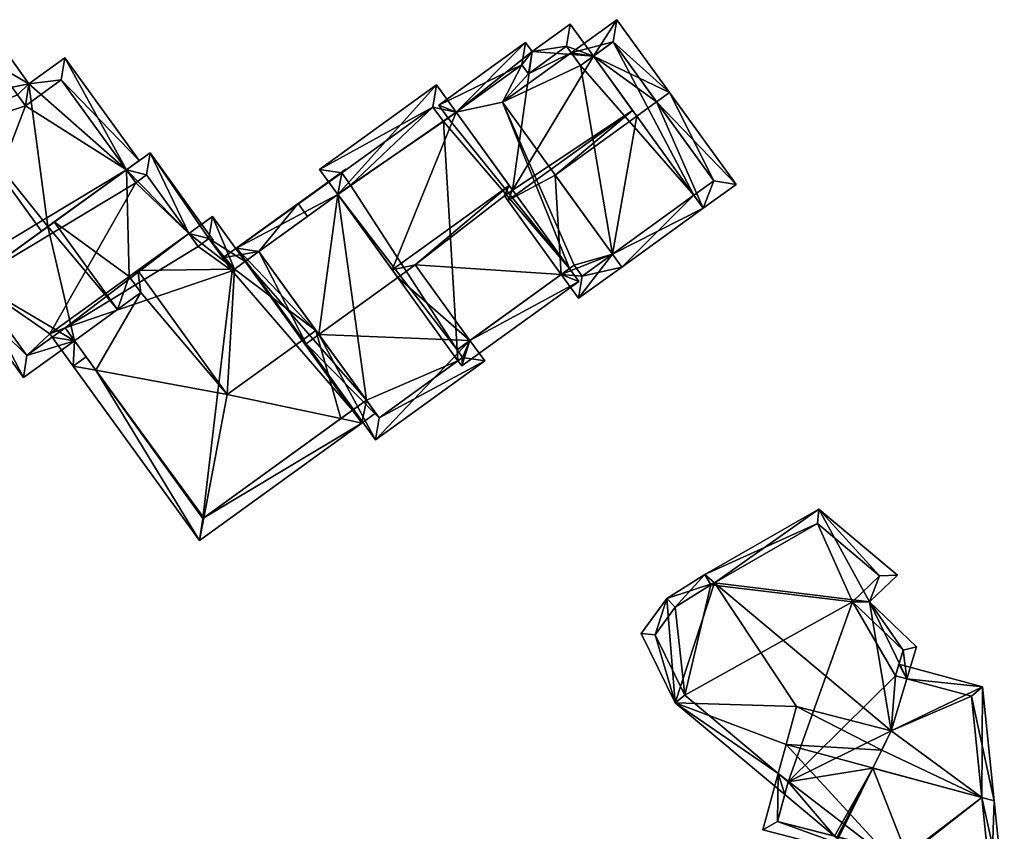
# Model space of a CAD drawing. Header units: inches. Extents: x 2685601 to 2690022, y 1235992 to 1239010.
# Tile 335 of 390: x 2689517 to 2689579, y 1237377 to 1237428. Entities that reach past the tile are written whole.
import ezdxf

# ---------------------------------------------------------------- set-up
doc = ezdxf.new("R2010")
doc.units = ezdxf.units.IN
doc.header["$MEASUREMENT"] = 0
doc.layers.add('Gebaeude Einzelhaus', color=10, linetype='Continuous')

msp = doc.modelspace()

# ---------------------------------------------------------------- meshes
at = {"layer": 'Gebaeude Einzelhaus'}
mesh = msp.add_polyface(dxfattribs=at)
corners = [(2689553.22, 1237425.44, 490.005), (2689554.7, 1237427.745, 488.988), (2689551.824, 1237425.665, 488.988), (2689558.014, 1237423.163, 494.739), (2689552.41, 1237424.854, 490.006), (2689557.203, 1237422.577, 494.739), (2689555.948, 1237421.669, 494.739), (2689554.424, 1237412.984, 489.796), (2689555.013, 1237412.17, 488.988), (2689560.138, 1237415.875, 488.988), (2689562.203, 1237417.37, 488.988), (2689550.824, 1237417.963, 494.739), (2689554.476, 1237426.349, 490.005), (2689559.551, 1237416.687, 489.793), (2689560.806, 1237417.594, 489.793), (2689542.011, 1237412.301, 494.612), (2689545.449, 1237407.546, 489.807), (2689551.202, 1237411.707, 489.807), (2689547.626, 1237416.653, 494.805), (2689547.919, 1237417.314, 495.103), (2689548.132, 1237417.019, 494.805), (2689540.558, 1237411.99, 495.103), (2689540.909, 1237411.505, 494.612), (2689552.295, 1237411.263, 488.988), (2689544.934, 1237405.939, 488.988), (2689544.986, 1237406.48, 489.322), (2689544.639, 1237406.96, 489.807), (2689551.709, 1237412.073, 489.807), (2689544.695, 1237406.27, 489.322), (2689537.127, 1237416.734, 490.52), (2689543.343, 1237423.643, 488.988), (2689535.981, 1237418.319, 488.988), (2689544.589, 1237421.92, 490.653), (2689543.778, 1237421.334, 490.653), (2689543.119, 1237422.246, 489.772), (2689537.378, 1237418.094, 489.772), (2689537.938, 1237417.32, 490.52), (2689535.943, 1237407.912, 494.612), (2689537.127, 1237416.734, 490.249), (2689537.378, 1237418.094, 489.603), (2689537.938, 1237417.32, 490.249), (2689530.764, 1237413.368, 489.573), (2689537.643, 1237418.341, 489.573), (2689537.669, 1237418.305, 489.603), (2689535.133, 1237407.326, 494.612), (2689545.449, 1237407.546, 490.649), (2689539.505, 1237401.281, 489.573), (2689546.383, 1237406.255, 489.573), (2689532.16, 1237413.143, 490.249), (2689539.729, 1237402.678, 490.249), (2689544.986, 1237406.48, 490.249), (2689544.639, 1237406.96, 490.649), (2689555.683, 1237422.035, 495.103), (2689547.838, 1237416.36, 495.103), (2689551.202, 1237411.707, 490.483), (2689552.291, 1237410.201, 488.988), (2689553.22, 1237425.44, 491.635), (2689549.364, 1237425.733, 489.573), (2689544.589, 1237421.92, 489.814), (2689551.756, 1237427.464, 489.573), (2689548.948, 1237426.308, 488.988), (2689543.495, 1237422.364, 488.988), (2689544.081, 1237421.553, 489.814), (2689552.41, 1237424.854, 491.635), (2689551.533, 1237426.068, 490.399), (2689549.14, 1237424.336, 490.399), (2689548.724, 1237424.911, 489.813), (2689552.508, 1237411.6, 489.798), (2689552.013, 1237412.293, 490.483), (2689554.424, 1237412.984, 479.68), (2689559.551, 1237416.687, 479.68), (2689560.806, 1237417.594, 479.68), (2689554.476, 1237426.349, 479.68), (2689552.41, 1237424.854, 479.68), (2689551.824, 1237425.665, 479.68), (2689547.51, 1237422.545, 479.68), (2689544.589, 1237421.92, 479.68), (2689544.081, 1237421.553, 479.68), (2689543.778, 1237421.334, 479.68), (2689543.119, 1237422.246, 479.68), (2689537.378, 1237418.094, 479.68), (2689537.938, 1237417.32, 479.68), (2689537.127, 1237416.734, 479.68), (2689544.695, 1237406.27, 479.68), (2689544.986, 1237406.48, 479.68), (2689544.639, 1237406.96, 479.68), (2689551.709, 1237412.073, 479.68), (2689532.16, 1237413.142, 489.707), (2689532.16, 1237413.143, 479.68), (2689538.93, 1237403.782, 489.784), (2689539.729, 1237402.678, 479.68), (2689535.75, 1237408.18, 494.107), (2689538.93, 1237403.782, 479.68), (2689551.533, 1237426.068, 479.68), (2689549.14, 1237424.336, 479.68), (2689548.724, 1237424.911, 479.68), (2689552.013, 1237412.293, 479.68), (2689552.508, 1237411.6, 479.68)]
mesh.append_faces([[corners[k] for k in face] for face in [(68, 67, 54), (54, 67, 55), (55, 67, 8), (8, 67, 7), (61, 58, 62), (57, 66, 60), (60, 66, 61), (61, 66, 58), (57, 65, 66), (56, 64, 59), (59, 64, 57), (57, 64, 65), (56, 63, 64), (58, 61, 62), (58, 60, 61), (58, 57, 60), (57, 56, 59), (58, 20, 57), (57, 20, 56), (56, 20, 52), (52, 20, 53), (53, 20, 18), (7, 55, 8), (11, 54, 7), (7, 54, 55), (11, 53, 54), (6, 52, 11), (11, 52, 53), (47, 50, 45), (45, 50, 51), (44, 49, 46), (46, 49, 47), (47, 49, 50), (44, 37, 49), (38, 39, 40), (39, 42, 43), (48, 41, 38), (38, 41, 39), (39, 41, 42), (48, 44, 41), (48, 37, 44), (37, 45, 22), (22, 45, 15), (44, 46, 37), (37, 46, 45), (45, 46, 47), (37, 41, 44), (41, 39, 42), (42, 39, 43), (37, 38, 41), (41, 38, 39), (39, 38, 40), (37, 22, 38), (31, 35, 29), (29, 35, 36), (32, 34, 30), (30, 34, 31), (31, 34, 35), (32, 33, 34), (23, 17, 27), (24, 16, 23), (23, 16, 17), (24, 25, 16), (16, 25, 26), (24, 28, 25), (32, 21, 19), (32, 29, 21), (32, 30, 29), (29, 30, 31), (24, 25, 28), (27, 17, 23), (24, 16, 25), (25, 16, 26), (16, 24, 23), (16, 23, 17), (15, 21, 22), (15, 19, 21), (15, 18, 19), (19, 18, 20), (15, 17, 18), (15, 16, 17), (9, 14, 10), (10, 14, 3), (3, 14, 5), (9, 13, 14), (9, 8, 13), (13, 8, 7), (2, 0, 4), (3, 12, 1), (1, 12, 2), (2, 12, 0), (3, 5, 12), (7, 6, 11), (5, 10, 3), (7, 9, 6), (6, 9, 5), (5, 9, 10), (7, 8, 9), (3, 0, 5), (5, 0, 6), (0, 2, 4), (3, 1, 0), (0, 1, 2)]], dxfattribs={"color": 13})
mesh.append_faces([[corners[k] for k in face] for face in [(75, 94, 74), (74, 94, 93), (75, 95, 94), (75, 76, 95), (75, 86, 76), (97, 96, 69), (69, 96, 75), (75, 96, 86), (56, 6, 0), (56, 52, 6), (67, 97, 7), (7, 97, 69), (67, 96, 97), (67, 68, 96), (54, 27, 68), (68, 27, 96), (96, 27, 86), (54, 17, 27), (54, 18, 17), (54, 53, 18), (66, 76, 58), (66, 95, 76), (66, 94, 95), (66, 65, 94), (65, 64, 94), (94, 64, 93), (64, 2, 93), (93, 2, 74), (63, 4, 64), (64, 4, 2), (0, 4, 56), (56, 4, 63), (83, 92, 82), (82, 92, 88), (83, 90, 92), (45, 16, 15), (51, 16, 45), (51, 26, 16), (50, 26, 51), (50, 25, 26), (49, 28, 50), (50, 28, 25), (49, 90, 28), (28, 90, 83), (90, 89, 92), (91, 48, 87), (89, 37, 91), (91, 37, 48), (90, 49, 89), (89, 49, 37), (87, 82, 88), (87, 38, 82), (87, 48, 38), (86, 77, 76), (85, 78, 86), (86, 78, 77), (85, 81, 78), (78, 81, 79), (79, 81, 80), (85, 82, 81), (85, 83, 82), (85, 84, 83), (32, 20, 58), (32, 19, 20), (85, 16, 26), (85, 86, 16), (16, 86, 17), (17, 86, 27), (25, 85, 26), (25, 84, 85), (28, 84, 25), (28, 83, 84), (21, 29, 22), (22, 29, 38), (38, 40, 82), (82, 40, 81), (38, 36, 40), (38, 29, 36), (39, 40, 35), (35, 40, 36), (39, 81, 40), (39, 80, 81), (34, 39, 35), (34, 79, 39), (39, 79, 80), (34, 78, 79), (34, 33, 78), (58, 33, 32), (58, 78, 33), (58, 77, 78), (58, 76, 77), (70, 72, 71), (70, 73, 72), (73, 75, 74), (70, 69, 73), (73, 69, 75), (4, 73, 2), (2, 73, 74), (0, 73, 4), (0, 72, 73), (0, 12, 72), (5, 14, 12), (12, 14, 72), (72, 14, 71), (13, 71, 14), (13, 70, 71), (13, 69, 70), (13, 7, 69)]], dxfattribs={"color": 41})
mesh = msp.add_polyface(dxfattribs=at)
corners = [(2689538.65, 1237402.345, 488.988), (2689538.064, 1237403.155, 488.988), (2689537.332, 1237402.626, 489.784), (2689530.633, 1237412.038, 489.707), (2689531.294, 1237412.516, 488.988), (2689529.244, 1237415.351, 488.988), (2689527.759, 1237414.278, 490.603), (2689524.538, 1237411.948, 494.107), (2689530.178, 1237404.15, 494.107), (2689528.644, 1237396.344, 489.739), (2689528.42, 1237394.948, 488.988), (2689528.694, 1237396.38, 489.785), (2689521.899, 1237405.668, 489.738), (2689520.479, 1237405.929, 488.988), (2689521.901, 1237405.668, 489.739), (2689524.735, 1237410.557, 493.615), (2689524.007, 1237411.564, 493.615), (2689520.552, 1237407.532, 489.739), (2689519.156, 1237407.757, 488.988), (2689519.966, 1237408.343, 489.739), (2689529.015, 1237413.961, 489.87), (2689530.484, 1237411.93, 489.869), (2689528.345, 1237413.468, 490.603), (2689519.283, 1237415.006, 495.103), (2689523.268, 1237409.496, 495.103), (2689523.825, 1237418.292, 490.497), (2689527.759, 1237414.278, 489.811), (2689529.015, 1237413.961, 489.127), (2689528.345, 1237413.468, 489.81), (2689525.313, 1237419.368, 488.988), (2689529.298, 1237413.858, 488.988), (2689529.161, 1237413.759, 489.127), (2689514.166, 1237411.306, 489.824), (2689513.355, 1237410.72, 488.988), (2689517.341, 1237405.21, 488.988), (2689520.552, 1237407.532, 492.302), (2689518.887, 1237414.721, 494.695), (2689525.083, 1237417.978, 489.811), (2689524.411, 1237417.481, 490.497), (2689517.565, 1237406.606, 489.824), (2689519.966, 1237408.343, 492.302), (2689521.288, 1237406.514, 488.988), (2689532.16, 1237413.142, 489.707), (2689534.629, 1237416.163, 488.988), (2689529.897, 1237412.741, 488.988), (2689535.216, 1237415.352, 489.707), (2689530.484, 1237411.93, 489.707), (2689535.75, 1237408.18, 494.107), (2689538.93, 1237403.782, 489.784), (2689538.649, 1237402.345, 488.988), (2689539.516, 1237402.972, 488.988), (2689512.504, 1237422.683, 495.103), (2689517.69, 1237423.714, 491.236), (2689515.813, 1237426.31, 491.236), (2689523.825, 1237418.292, 489.793), (2689519.954, 1237425.351, 488.988), (2689511.918, 1237423.494, 495.103), (2689518.476, 1237414.424, 495.103), (2689524.635, 1237418.878, 488.988), (2689514.166, 1237411.306, 490.683), (2689505.953, 1237419.18, 488.988), (2689512.513, 1237410.11, 488.988), (2689519.73, 1237423.955, 489.792), (2689515.589, 1237424.914, 492.04), (2689517.466, 1237422.318, 492.04), (2689516.978, 1237423.003, 492.036), (2689507.349, 1237418.956, 489.819), (2689512.736, 1237411.506, 489.818), (2689513.58, 1237412.116, 490.683), (2689519.156, 1237407.757, 479.68), (2689519.966, 1237408.343, 479.68), (2689528.644, 1237396.344, 479.68), (2689538.064, 1237403.155, 479.68), (2689530.484, 1237411.93, 479.68), (2689531.294, 1237412.516, 479.68), (2689529.015, 1237413.961, 479.68), (2689528.345, 1237413.468, 479.68), (2689527.759, 1237414.278, 479.68), (2689519.014, 1237407.954, 479.68), (2689517.565, 1237406.606, 479.68), (2689514.166, 1237411.306, 479.68), (2689525.083, 1237417.978, 479.68), (2689524.411, 1237417.481, 479.68), (2689523.825, 1237418.292, 479.68), (2689538.93, 1237403.782, 479.68), (2689532.16, 1237413.143, 479.68), (2689519.73, 1237423.955, 479.68), (2689517.466, 1237422.318, 479.68), (2689516.978, 1237423.003, 479.68), (2689515.589, 1237424.914, 479.68), (2689507.349, 1237418.956, 479.68), (2689512.736, 1237411.506, 479.68), (2689513.58, 1237412.116, 479.68)]
mesh.append_faces([[corners[k] for k in face] for face in [(54, 62, 58), (67, 68, 59), (61, 67, 59), (66, 67, 60), (60, 67, 61), (51, 66, 56), (63, 51, 56), (56, 66, 60), (53, 63, 56), (65, 63, 52), (64, 65, 52), (62, 64, 52), (52, 63, 53), (58, 62, 55), (55, 62, 52), (51, 59, 57), (56, 60, 51), (51, 60, 59), (59, 60, 61), (55, 54, 58), (36, 51, 57), (51, 53, 56), (55, 52, 54), (54, 52, 36), (36, 52, 51), (51, 52, 53), (49, 48, 50), (49, 2, 48), (12, 13, 41), (44, 3, 46), (44, 42, 3), (44, 43, 42), (42, 43, 45), (48, 49, 50), (47, 2, 48), (48, 2, 49), (47, 8, 2), (42, 3, 47), (47, 3, 8), (42, 44, 3), (3, 44, 46), (45, 43, 42), (42, 43, 44), (41, 13, 12), (32, 39, 33), (33, 39, 34), (34, 39, 35), (35, 39, 40), (29, 37, 25), (25, 37, 38), (29, 26, 37), (31, 27, 30), (30, 27, 29), (29, 27, 26), (26, 27, 28), (36, 24, 23), (32, 35, 36), (36, 35, 24), (32, 34, 35), (32, 33, 34), (29, 27, 30), (30, 27, 31), (25, 26, 29), (29, 26, 27), (27, 26, 28), (25, 16, 26), (16, 24, 15), (25, 23, 16), (16, 23, 24), (2, 1, 0), (11, 0, 10), (11, 2, 0), (10, 9, 11), (10, 12, 9), (12, 10, 13), (18, 17, 13), (13, 17, 12), (12, 17, 14), (18, 19, 17), (5, 20, 6), (6, 20, 22), (20, 3, 21), (5, 4, 20), (20, 4, 3), (0, 11, 10), (11, 0, 2), (8, 11, 2), (17, 12, 14), (12, 17, 13), (13, 17, 18), (18, 17, 19), (14, 15, 17), (15, 7, 16), (14, 8, 15), (15, 8, 7), (9, 11, 14), (14, 11, 8), (12, 10, 9), (10, 12, 13), (9, 10, 11), (3, 7, 8), (3, 6, 7), (3, 5, 6), (3, 4, 5), (0, 1, 2)]], dxfattribs={"color": 13})
mesh.append_faces([[corners[k] for k in face] for face in [(88, 90, 89), (90, 92, 91), (92, 83, 80), (88, 87, 90), (90, 87, 92), (92, 87, 83), (83, 87, 86), (92, 32, 68), (68, 32, 59), (92, 80, 32), (68, 67, 92), (92, 67, 91), (67, 90, 91), (67, 66, 90), (66, 89, 90), (51, 63, 66), (66, 63, 89), (63, 65, 89), (89, 65, 88), (65, 87, 88), (65, 64, 87), (64, 62, 87), (87, 62, 86), (62, 83, 86), (62, 54, 83), (59, 36, 57), (59, 32, 36), (72, 74, 84), (84, 74, 85), (74, 4, 85), (85, 4, 42), (42, 4, 3), (2, 1, 48), (48, 1, 84), (84, 1, 72), (77, 82, 81), (82, 80, 83), (77, 78, 82), (82, 78, 80), (80, 78, 79), (79, 78, 69), (23, 25, 36), (36, 25, 54), (82, 54, 38), (38, 54, 25), (82, 83, 54), (38, 37, 82), (82, 37, 81), (26, 77, 37), (37, 77, 81), (24, 35, 15), (15, 35, 17), (40, 17, 35), (40, 19, 17), (39, 19, 40), (39, 18, 19), (39, 79, 18), (18, 79, 69), (39, 32, 79), (79, 32, 80), (76, 70, 77), (77, 70, 78), (78, 70, 69), (76, 73, 70), (70, 73, 71), (71, 73, 72), (72, 73, 74), (76, 75, 73), (7, 6, 16), (16, 6, 26), (28, 26, 22), (22, 26, 6), (28, 77, 26), (28, 76, 77), (27, 28, 20), (20, 28, 22), (27, 76, 28), (27, 75, 76), (27, 73, 75), (20, 46, 27), (27, 46, 73), (20, 21, 46), (3, 46, 21), (3, 4, 46), (46, 4, 73), (73, 4, 74), (2, 72, 1), (2, 71, 72), (2, 11, 71), (71, 11, 9), (70, 17, 19), (70, 14, 17), (70, 71, 14), (14, 71, 9), (18, 70, 19), (18, 69, 70)]], dxfattribs={"color": 41})
mesh = msp.add_polyface(dxfattribs=at)
corners = [(2689572.956, 1237386.242, 492.314), (2689573.566, 1237388.259, 491.144), (2689570.608, 1237391.095, 490.979), (2689567.403, 1237396.925, 489.523), (2689572.356, 1237392.774, 489.523), (2689560.839, 1237392.288, 494.215), (2689571.964, 1237382.963, 494.215), (2689560.226, 1237392.801, 494.215), (2689566, 1237384.508, 492.691), (2689571.368, 1237381.751, 493.46), (2689557.836, 1237391.306, 492.672), (2689558.378, 1237384.738, 489.975), (2689556.235, 1237389.089, 491.101), (2689564.854, 1237380.288, 490.406), (2689565.27, 1237378.961, 489.975), (2689565.348, 1237382.108, 491.392), (2689565.486, 1237379.758, 490.406), (2689568.405, 1237376.332, 489.975), (2689568.616, 1237376.156, 489.975), (2689568.669, 1237376.265, 490.043), (2689560.613, 1237392.158, 494.074), (2689558.359, 1237390.749, 492.62), (2689557.108, 1237389.015, 491.392), (2689558.98, 1237385.211, 490.406), (2689572.231, 1237386.439, 492.503), (2689572.715, 1237388.036, 491.577), (2689569.524, 1237391.095, 491.399), (2689571.234, 1237392.736, 489.976), (2689567.323, 1237396.014, 489.976), (2689577.676, 1237378.759, 494.214), (2689571.964, 1237382.963, 492.647), (2689577.709, 1237385.728, 490.091), (2689572.956, 1237386.242, 490.55), (2689565.348, 1237382.108, 494.215), (2689578.451, 1237378.549, 494.215), (2689572.449, 1237387.157, 490.091), (2689572.231, 1237386.439, 490.55), (2689577.016, 1237385.139, 490.55), (2689564.854, 1237380.288, 493.232), (2689563.885, 1237376.723, 491.306), (2689572.293, 1237374.558, 491.365), (2689579.086, 1237372.426, 491.223), (2689572.775, 1237371.613, 489.95), (2689577.676, 1237378.76, 494.215), (2689578.453, 1237378.549, 494.215), (2689565.486, 1237379.758, 493.052), (2689564.808, 1237377.259, 491.702), (2689572.954, 1237375.161, 491.759), (2689573.398, 1237372.449, 490.456), (2689578.265, 1237373.076, 491.438), (2689572.956, 1237386.242, 481.485), (2689572.231, 1237386.439, 481.485), (2689572.715, 1237388.036, 481.485), (2689569.524, 1237391.095, 481.485), (2689571.234, 1237392.736, 481.485), (2689567.323, 1237396.014, 481.485), (2689560.613, 1237392.158, 481.485), (2689558.359, 1237390.749, 481.485), (2689557.108, 1237389.015, 481.485), (2689558.98, 1237385.211, 481.485), (2689565.486, 1237379.758, 481.485), (2689565.27, 1237378.961, 481.485), (2689568.563, 1237376.292, 481.485), (2689568.669, 1237376.265, 481.485), (2689568.404, 1237376.333, 481.485), (2689571.964, 1237382.963, 481.485), (2689570.813, 1237380.623, 481.485), (2689577.676, 1237378.759, 481.485), (2689577.016, 1237385.139, 481.485), (2689564.808, 1237377.259, 481.485), (2689572.954, 1237375.161, 481.485), (2689573.398, 1237372.449, 481.485), (2689578.265, 1237373.076, 481.485), (2689577.676, 1237378.76, 481.485)]
mesh.append_faces([[corners[k] for k in face] for face in [(41, 49, 44), (44, 49, 34), (34, 49, 43), (40, 48, 42), (42, 48, 41), (41, 48, 49), (40, 47, 48), (38, 46, 39), (39, 46, 40), (40, 46, 47), (38, 45, 46), (43, 41, 34), (34, 41, 44), (38, 40, 33), (33, 40, 43), (43, 40, 41), (41, 40, 42), (38, 39, 40), (31, 32, 35), (35, 32, 36), (29, 37, 34), (34, 37, 31), (31, 37, 32), (32, 35, 36), (32, 31, 35), (31, 29, 34), (29, 9, 33), (33, 9, 8), (32, 30, 31), (31, 30, 29), (29, 30, 9), (3, 28, 7), (7, 28, 5), (2, 27, 4), (4, 27, 3), (3, 27, 28), (2, 26, 27), (0, 25, 1), (1, 25, 2), (2, 25, 26), (0, 24, 25), (17, 19, 18), (11, 13, 14), (14, 13, 16), (11, 23, 13), (10, 22, 12), (12, 22, 11), (11, 22, 23), (7, 21, 10), (10, 21, 22), (5, 20, 7), (7, 20, 21), (17, 18, 19), (13, 14, 16), (8, 11, 15), (15, 11, 13), (13, 11, 14), (11, 10, 12), (8, 5, 11), (11, 5, 10), (10, 5, 7), (9, 6, 8), (8, 6, 5), (5, 3, 7), (0, 2, 6), (6, 2, 5), (5, 2, 3), (3, 2, 4), (0, 1, 2)]], dxfattribs={"color": 13})
mesh.append_faces([[corners[k] for k in face] for face in [(70, 72, 71), (70, 73, 72), (63, 66, 70), (70, 66, 73), (61, 64, 69), (49, 73, 43), (49, 72, 73), (49, 48, 72), (72, 48, 71), (48, 70, 71), (48, 47, 70), (46, 19, 47), (47, 19, 70), (70, 19, 63), (46, 17, 19), (46, 69, 17), (17, 69, 64), (46, 14, 69), (69, 14, 61), (45, 16, 46), (46, 16, 14), (13, 45, 38), (13, 16, 45), (15, 38, 33), (15, 13, 38), (67, 65, 68), (68, 65, 50), (67, 66, 65), (33, 8, 15), (37, 68, 32), (32, 68, 50), (67, 37, 29), (67, 68, 37), (64, 66, 62), (62, 66, 63), (65, 51, 50), (51, 53, 52), (53, 55, 54), (53, 56, 55), (53, 59, 56), (56, 59, 57), (57, 59, 58), (61, 60, 64), (64, 60, 66), (66, 60, 65), (65, 60, 51), (51, 60, 53), (53, 60, 59), (6, 9, 30), (0, 30, 32), (0, 6, 30), (17, 63, 19), (64, 62, 17), (17, 62, 63), (16, 60, 14), (14, 60, 61), (13, 60, 16), (13, 59, 60), (13, 23, 59), (23, 58, 59), (23, 22, 58), (22, 57, 58), (22, 21, 57), (21, 56, 57), (21, 20, 56), (5, 28, 20), (20, 28, 56), (56, 28, 55), (28, 27, 55), (55, 27, 54), (27, 53, 54), (27, 26, 53), (26, 52, 53), (26, 25, 52), (36, 25, 24), (36, 52, 25), (36, 51, 52), (32, 36, 0), (0, 36, 24), (32, 50, 36), (36, 50, 51)]], dxfattribs={"color": 41})

doc.saveas('drawing.dxf')
